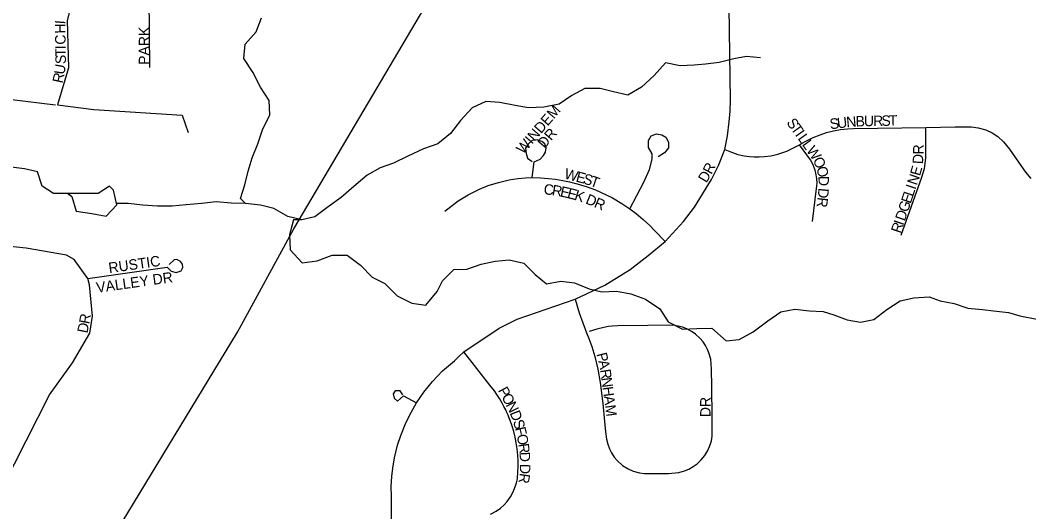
# Model space of a CAD drawing. Extents: x 1985906 to 2277390, y 930619 to 1324581.
# Drawn here: x 2160035 to 2164849, y 1138503 to 1140849 of the extents above; entities that cross this region are included whole.
import ezdxf

# ---------------------------------------------------------------- set-up
doc = ezdxf.new("R2010")
doc.units = 0
for name, color, linetype in [('GM_X_Interstate_Route', 7, 'Continuous'), ('GM_X_Minor_Lake', 7, 'Continuous'), ('GM_X_Minor_River', 7, 'Continuous'), ('GM_X_Township_Subdivision', 7, 'Continuous'), ('GM_X_Township_Subdivision_Text', 7, 'Continuous')]:
    doc.layers.add(name, color=color, linetype=linetype)

msp = doc.modelspace()

# ---------------------------------------------------------------- linework, layer by layer
at = {"layer": 'GM_X_Interstate_Route'}
msp.add_lwpolyline([(2160360.4, 1138187), (2161072.6, 1139360.7), (2161342.1, 1139852.7), (2161945.2, 1140875.6), (2162250.9, 1141460.2), (2162460.4, 1141946.9), (2162575.4, 1142265.8), (2162699.6, 1142610.4), (2162948.2, 1143251.3)], dxfattribs=at)
at = {"layer": 'GM_X_Minor_Lake'}
for points in [[(2160481, 1140038.1), (2160461, 1140056.1), (2160407.1, 1140022), (2160259, 1140022)], [(2160481, 1140038.1), (2160461, 1140056.1), (2160407.1, 1140022), (2160263.3, 1140022)], [(2160263.3, 1140022), (2160281.3, 1140007.9), (2160303.3, 1139937.8), (2160377.2, 1139925.8), (2160445.1, 1139913.8), (2160497, 1139967.9), (2160481, 1140038.1)], [(2160264.4, 1140021.1), (2160281.3, 1140007.9), (2160303.3, 1139937.8), (2160377.2, 1139925.8), (2160445.1, 1139913.8), (2160497, 1139967.9), (2160481, 1140038.1)]]:
    msp.add_lwpolyline(points, dxfattribs=at)
at = {"layer": 'GM_X_Minor_River'}
for points in [[(2161110.1, 1139973.9), (2161086.2, 1139998.5), (2161107, 1140063), (2161123.8, 1140127.4), (2161142.7, 1140191.8), (2161169.5, 1140258.4), (2161192.3, 1140324.9), (2161226.9, 1140397.7), (2161223.7, 1140465.7), (2161182.7, 1140529.1), (2161145.5, 1140600.6), (2161102.4, 1140666), (2161109.2, 1140734.2), (2161162.1, 1140793.2), (2161186.9, 1140859.8)], [(2163568.4, 1140669.6), (2163502.4, 1140675.6), (2163440.5, 1140663.5), (2163370.5, 1140647.4), (2163306.5, 1140639.3), (2163252.6, 1140633.2), (2163184.6, 1140631.2), (2163114.6, 1140645.1), (2163060.7, 1140585), (2163000.8, 1140528.8), (2162934.8, 1140490.7), (2162866.8, 1140506.6), (2162802.9, 1140522.6), (2162730.9, 1140522.5), (2162668.9, 1140488.4), (2162607, 1140448.3), (2162535.1, 1140434.2), (2162461.1, 1140430.1), (2162397.1, 1140442.1), (2162325.1, 1140456), (2162257.2, 1140460), (2162193.2, 1140429.8), (2162137.3, 1140369.7), (2162089.3, 1140307.5), (2162029.4, 1140259.3), (2161959.5, 1140235.2), (2161885.5, 1140199.1), (2161817.6, 1140166.9), (2161753.6, 1140144.8), (2161691.7, 1140108.7), (2161627.8, 1140054.5), (2161567.8, 1140002.4), (2161505.9, 1139958.2), (2161442, 1139910.1), (2161380, 1139895.9), (2161312, 1139911.9), (2161246, 1139949.9), (2161182, 1139965.9), (2161110.1, 1139973.9), (2161042.1, 1139975.8), (2160970.1, 1139981.7), (2160900.2, 1139973.7), (2160828.2, 1139967.6), (2160760.2, 1139961.5), (2160690.3, 1139961.4), (2160620.3, 1139965.4), (2160550.3, 1139973.3), (2160493.4, 1139973.7)], [(2160264.4, 1140021.1), (2160194.4, 1140021.1), (2160140.4, 1140057.1), (2160118.4, 1140125.2), (2160056.4, 1140139.2), (2159992.4, 1140147.1), (2159924.4, 1140161.1), (2159860.4, 1140173.1), (2159804.5, 1140187), (2159734.5, 1140213), (2159666.5, 1140251), (2159602.4, 1140303.1), (2159542.5, 1140331.1), (2159468.5, 1140357.1), (2159400.5, 1140381), (2159330.5, 1140403), (2159197.4, 1140446.2)], [(2161380, 1139895.9), (2161339.6, 1139896.7), (2161320.9, 1139824.3), (2161324.2, 1139752.2), (2161381.2, 1139691.1), (2161452.9, 1139700.4), (2161524.3, 1139727.7), (2161596.2, 1139726.9), (2161659, 1139679.9), (2161715.9, 1139622.8), (2161776.3, 1139591.8), (2161835.3, 1139532.8), (2161903.8, 1139497.9), (2161971.9, 1139489.1), (2162024.7, 1139554.1), (2162051.7, 1139604.7), (2162104.7, 1139659.7), (2162166.6, 1139660.8), (2162236.1, 1139684.1), (2162301.7, 1139699.2), (2162369.5, 1139704.4), (2162439.7, 1139689.6), (2162492.6, 1139634.5), (2162547.3, 1139591.3), (2162615, 1139602.6), (2162681, 1139595.7), (2162751.4, 1139566.9), (2162811.6, 1139551.9), (2162881.4, 1139555.1), (2162949.6, 1139542.3), (2163019.9, 1139517.5), (2163088.6, 1139470.6), (2163127.7, 1139409.2), (2163196.2, 1139374.3), (2163264, 1139377.5), (2163335.9, 1139378.8), (2163404.9, 1139317.9), (2163466.7, 1139325), (2163533.9, 1139362.2), (2163602.9, 1139413.5), (2163666.1, 1139456.7), (2163731.7, 1139469.9), (2163801.8, 1139461.1), (2163867.7, 1139458.2), (2163917.9, 1139443.1), (2163982.3, 1139418.2), (2164046.4, 1139407.2), (2164110.1, 1139420.4), (2164171.2, 1139467.6), (2164234.3, 1139508.7), (2164300, 1139523.9), (2164373.8, 1139529.2), (2164426, 1139510.1), (2164492.2, 1139497.2), (2164558.5, 1139474.3), (2164628.5, 1139467.5), (2164680.5, 1139462.4), (2164752.6, 1139453.7), (2164806.8, 1139438.6), (2164886.9, 1139422)]]:
    msp.add_lwpolyline(points, dxfattribs=at)
at = {"layer": 'GM_X_Township_Subdivision'}
for points in [[(2160654.3, 1140622.8), (2160650.3, 1140960.7), (2160646.2, 1141322), (2160646.2, 1141598.2), (2160625.9, 1141693.9), (2160621.8, 1142092.7), (2160658.4, 1142190.2), (2160727.6, 1142255.5), (2160758.1, 1142279.9), (2160809, 1142312.3), (2160900.6, 1142365.4), (2160961.7, 1142387.8), (2161034.9, 1142391.9), (2161110.2, 1142383.6), (2161264.9, 1142369.3)], [(2161808.3, 1138460.3), (2161806.8, 1138577.4), (2161806.6, 1138622.9), (2161809.2, 1138670.9), (2161813.6, 1138710.4), (2161822.1, 1138760.6), (2161836.7, 1138820.4), (2161851.6, 1138867), (2161872.5, 1138919.8), (2161894.6, 1138966.2), (2161927, 1139022.8), (2161961.5, 1139073.2), (2162003.1, 1139124.6), (2162051.6, 1139174.9), (2162108.4, 1139223.9), (2162128.8, 1139244.3), (2162153.1, 1139266.6), (2162320.6, 1139379.6), (2162407.5, 1139421.9), (2162684.5, 1139518.2), (2162825.3, 1139584.8), (2162945.9, 1139659.7), (2163032.5, 1139725.8), (2163113, 1139792.2), (2163201.1, 1139888), (2163253.7, 1139956.8), (2163335.1, 1140088.7), (2163367.6, 1140154.9), (2163399, 1140230.8), (2163411.4, 1140297.4), (2163419.7, 1140363.9), (2163423.9, 1140414.7), (2163426.1, 1140466.8), (2163406.1, 1141795.9)], [(2160279.9, 1140927.7), (2160259.6, 1140846.3), (2160265.7, 1140621.3), (2160214.1, 1140443.9)], [(2159515.2, 1140770.6), (2159700.9, 1140598.4), (2159827.6, 1140527.7), (2159996.1, 1140469.5), (2160204.4, 1140445.1)], [(2160214.1, 1140443.9), (2160386.2, 1140421.9), (2160808.1, 1140394.6), (2160837, 1140312.8)], [(2163399, 1140230.8), (2163421.6, 1140221.2), (2163461.1, 1140208.3), (2163490, 1140201.8), (2163515.7, 1140198), (2163537.8, 1140196.2), (2163562.5, 1140196), (2163587, 1140197.4), (2163618.1, 1140201.4), (2163651.3, 1140208.8), (2163694, 1140223.1), (2163755.1, 1140254.5), (2163763.6, 1140259.8), (2163787.4, 1140273.2), (2163819.2, 1140288.6), (2163852.8, 1140302), (2163884.2, 1140312.1), (2163917.6, 1140320.4), (2163950.9, 1140326.3), (2163983, 1140329.8), (2164012.5, 1140331.2), (2164357.5, 1140337.2), (2164497.5, 1140339.6), (2164575.1, 1140339.9), (2164607.6, 1140335.6), (2164643.5, 1140325.2), (2164673.9, 1140310.9), (2164700.5, 1140293.5), (2164728.7, 1140268.1), (2164756.3, 1140233), (2164800.4, 1140171), (2164833.8, 1140124.1), (2164859.2, 1140093.8)], [(2164240.5, 1139822.2), (2164338.3, 1140099.1), (2164350.7, 1140140.9), (2164356.4, 1140177.2), (2164357.3, 1140192.4), (2164357.5, 1140209.2), (2164357.5, 1140337.2)], [(2162478.7, 1140097.4), (2162488.9, 1140172), (2162517, 1140185), (2162533.3, 1140202.3), (2162543, 1140218.5), (2162546.3, 1140239.1), (2162538.7, 1140258.6), (2162524.6, 1140269.4), (2162503, 1140277), (2162478.1, 1140273.7), (2162459.7, 1140257.5), (2162447.7, 1140238), (2162449.9, 1140213.1), (2162456.4, 1140190.4), (2162479.1, 1140174.1)], [(2162945.5, 1139947.9), (2163011.3, 1140075), (2163038.2, 1140136.6), (2163051, 1140184.9), (2163051.7, 1140210.7), (2163034.4, 1140240.6), (2163034.1, 1140273.8), (2163047.1, 1140296.5), (2163072.9, 1140306), (2163097, 1140301.2), (2163117.2, 1140289.6), (2163129.7, 1140266.6), (2163128.7, 1140239.6), (2163110.4, 1140215.5), (2163080.6, 1140197.2)], [(2163816.6, 1139888), (2163836, 1140045.8), (2163838.2, 1140070.8), (2163837.5, 1140091.8), (2163834.9, 1140111.4), (2163829.6, 1140133.6), (2163818.7, 1140161.6), (2163806.9, 1140182.8), (2163755.1, 1140254.5)], [(2162062.4, 1139937.9), (2162126.4, 1139986.9), (2162173.6, 1140015.8), (2162227.8, 1140042.7), (2162268.9, 1140059.1), (2162317.5, 1140074.5), (2162368.3, 1140086.2), (2162409.8, 1140092.6), (2162446.4, 1140096.1), (2162478.7, 1140097.4), (2162518.9, 1140096.4), (2162556, 1140093.8), (2162590.8, 1140089.7), (2162625.9, 1140084), (2162656.5, 1140077.7), (2162694, 1140068.3), (2162741.3, 1140053.6), (2162780.6, 1140038.9), (2162832.6, 1140015.7), (2162862.2, 1140000.3), (2162907.1, 1139973.9), (2162945.5, 1139947.9), (2162974.5, 1139926.4), (2163008.7, 1139898), (2163040, 1139869.2), (2163063.2, 1139845.6), (2163113, 1139792.2)], [(2159894.3, 1138508.3), (2159896.1, 1138512.3), (2160175.6, 1139060.6), (2160285.8, 1139214.2), (2160368.2, 1139355.5), (2160381.2, 1139435.8), (2160365.6, 1139585.9), (2160359, 1139615.4), (2160292.3, 1139707.3), (2160256.1, 1139727), (2160063.9, 1139760.8), (2159957.9, 1139771.6), (2159896.2, 1139568.5), (2159843.2, 1139493.8), (2159765.8, 1139442.8), (2159682.1, 1139423.7), (2159616.8, 1139423.1)], [(2160359, 1139615.4), (2160736.2, 1139670.3), (2160756.4, 1139650.5), (2160780.5, 1139644.8), (2160804.4, 1139653.1), (2160812.2, 1139669.2), (2160810, 1139685.2), (2160799.9, 1139697.1), (2160783.8, 1139706.9), (2160769.8, 1139704.8), (2160746.1, 1139682.5)], [(2162684.5, 1139518.2), (2162703.5, 1139451.9), (2162737.6, 1139357.2), (2162749.5, 1139329.7), (2162762.8, 1139292.3), (2162777.8, 1139243.2), (2162792.4, 1139184), (2162804.1, 1139120.4), (2162815.7, 1139019.1), (2162824.4, 1138934.5), (2162829.5, 1138884.2), (2162833.6, 1138849.9), (2162839.5, 1138825.2), (2162847.5, 1138803.9), (2162857, 1138785), (2162870.8, 1138764), (2162885.2, 1138747), (2162910.3, 1138724.5), (2162936.4, 1138707.9), (2162961, 1138696.8), (2162991.6, 1138688.1), (2163015.2, 1138684.9), (2163061.2, 1138684.9), (2163129.6, 1138686.3), (2163178.3, 1138690.4), (2163205.6, 1138698), (2163226, 1138706.4), (2163247.9, 1138718.8), (2163266.5, 1138732.4), (2163286, 1138750.8), (2163302.3, 1138771), (2163316.7, 1138794.7), (2163328.8, 1138823.1), (2163334.1, 1138842.2), (2163337.8, 1138864.2), (2163338.1, 1138955.2), (2163335.9, 1139099.8), (2163334.6, 1139182.8), (2163333.8, 1139209.3), (2163330.7, 1139231.2), (2163322.5, 1139261), (2163315.7, 1139277.6), (2163305.7, 1139296.3), (2163294.3, 1139313.3), (2163278.9, 1139331.4), (2163258.9, 1139349.7), (2163241.7, 1139362), (2163217.1, 1139375.2), (2163196.1, 1139383.4), (2163175.4, 1139388.9), (2163158.2, 1139391.8), (2163131.9, 1139393.2), (2163031.3, 1139391.9), (2162886.9, 1139390), (2162861.4, 1139388.5), (2162843.6, 1139386.5), (2162820.2, 1139382.7), (2162788.2, 1139375), (2162750.8, 1139362.4)], [(2162279.9, 1138490.9), (2162307.6, 1138506.2), (2162327.7, 1138520.8), (2162345.3, 1138536.7), (2162359.3, 1138552.2), (2162375.6, 1138574.7), (2162386.9, 1138594.6), (2162395.3, 1138613.5), (2162401.4, 1138631.4), (2162404, 1138641.8), (2162406.8, 1138653.1), (2162408.3, 1138662.2), (2162409.6, 1138671.9), (2162410.6, 1138684.5), (2162410.8, 1138695.6), (2162411.7, 1138717.4), (2162411.5, 1138745.6), (2162410.2, 1138772.2), (2162407, 1138804), (2162402.8, 1138832), (2162397.6, 1138858.5), (2162390.7, 1138886.3), (2162383.2, 1138911.8), (2162374.1, 1138938), (2162369.6, 1138949.8), (2162363.9, 1138963.6), (2162358.3, 1138976.5), (2162352.5, 1138988.9), (2162344.4, 1139005.2), (2162335.4, 1139021.8), (2162323, 1139043), (2162310.5, 1139062.4), (2162298.3, 1139080), (2162277.1, 1139107.7), (2162153.1, 1139266.6)], [(2161861, 1139061.2), (2161849.5, 1139080.3), (2161824.4, 1139080.8), (2161814.9, 1139065.8), (2161820.4, 1139045.7), (2161836.4, 1139030.6), (2161865, 1139056.7), (2161927, 1139022.8)]]:
    msp.add_lwpolyline(points, dxfattribs=at)

# ---------------------------------------------------------------- texts
at = {"layer": 'GM_X_Township_Subdivision_Text'}
for s, rotation, p in [('I', 85.4505, (2160250.8, 1140827.7)), ('H', 91.0055, (2160251.7, 1140784.9)), ('PARK', 90, (2160651.3, 1140635.3)), ('C', 90.9957, (2160252.6, 1140732.1)), ('I', 91.0134, (2160253, 1140710.1)), ('T', 90.9997, (2160253.6, 1140674.9)), ('S', 90.347, (2160253.8, 1140639.1)), ('U', 80.9676, (2160246.2, 1140586.7)), ('R', 77.7662, (2160237.3, 1140545)), ('WINDEM', 49.185, (2162436.1, 1140206)), ('S', 305.6076, (2163690.5, 1140359.2)), ('T', 305.6213, (2163711, 1140330.6)), ('S', 6.7625, (2163901.7, 1140327.9)), ('U', 6.7661, (2163936.7, 1140332)), ('N', 5.0777, (2163980, 1140337.2)), ('B', 1.6761, (2164023, 1140341)), ('U', 1.2021, (2164062.5, 1140342.2)), ('R', 1.1899, (2164106.5, 1140343.1)), ('S', 1.1747, (2164146.1, 1140343.9)), ('T', 1.2128, (2164181.3, 1140344.6)), ('DR', 49.3961, (2162537.9, 1140233.8)), ('I', 305.6619, (2163731.5, 1140301.9)), ('L', 305.6076, (2163744.3, 1140284.1)), ('L', 305.6213, (2163764.8, 1140255.4)), ('W', 304.9865, (2163785.2, 1140226.9)), ('R', 89.8991, (2164346.6, 1140207.8)), ('R', 62.9348, (2163334.5, 1140110)), ('O', 294.9522, (2163816.9, 1140182.1)), ('D', 86.4123, (2164343.7, 1140160.6)), ('W', 344.8628, (2162629.2, 1140094.4)), ('E', 344.8503, (2162684.4, 1140079.5)), ('D', 59.1, (2163310.2, 1140069.1)), ('O', 284.243, (2163834.6, 1140144.5)), ('E', 74.577, (2164329.6, 1140102.6)), ('S', 343.3191, (2162718.1, 1140070.4)), ('T', 340.6751, (2162751.2, 1140060.4)), ('D', 271.0055, (2163845, 1140104.9)), ('N', 71.3791, (2164314.7, 1140058)), ('C', 354.6495, (2162532.3, 1140017.8)), ('R', 350.8291, (2162570.9, 1140014.2)), ('E', 347.9453, (2162609.3, 1140008)), ('E', 345.7252, (2162643.2, 1140000.8)), ('K', 342.6642, (2162676.7, 1139992.3)), ('D', 264.8135, (2163845.6, 1140049.1)), ('E', 71.3185, (2164285.1, 1139970.4)), ('L', 71.3145, (2164296.3, 1140003.8)), ('I', 71.3003, (2164307.6, 1140037.1)), ('D', 337.8779, (2162730, 1139975)), ('R', 336.9672, (2162770.6, 1139958.5)), ('R', 263.5257, (2163841.6, 1140005.6)), ('G', 71.3079, (2164271, 1139928.8)), ('D', 71.3079, (2164256.9, 1139887.1)), ('R', 71.3116, (2164237.1, 1139828.7)), ('I', 71.3003, (2164249.8, 1139866.2)), ('RUSTIC', 8.1301, (2160460.7, 1139641.4)), ('VALLEY DR', 8.0281, (2160402.3, 1139547.4)), ('R', 79.5852, (2160364.7, 1139396.4)), ('D', 78.913, (2160356.1, 1139352.6)), ('P', 283.8772, (2162785.4, 1139256)), ('A', 282.5146, (2162793.8, 1139222.1)), ('R', 278.4323, (2162803.1, 1139180.1)), ('N', 277.5398, (2162808.9, 1139141.1)), ('P', 298.6061, (2162313.9, 1139082.3)), ('O', 298.6167, (2162330.7, 1139051.4)), ('H', 277.5181, (2162814.7, 1139097.5)), ('N', 296.7312, (2162351.6, 1139013.1)), ('A', 277.5304, (2162820.4, 1139053.9)), ('M', 277.5248, (2162826.2, 1139010.2)), ('DR', 90, (2163330.4, 1138954.5)), ('D', 291.3874, (2162370.9, 1138975)), ('S', 286.7071, (2162386.6, 1138935)), ('F', 283.6519, (2162396.5, 1138902)), ('O', 280.3968, (2162404.7, 1138868.5)), ('R', 278.4803, (2162412.5, 1138825.7)), ('D', 273.0392, (2162418.2, 1138787.7)), ('D', 269.1694, (2162420.7, 1138731.5)), ('R', 261.7634, (2162420.2, 1138689.2))]:
    msp.add_text(s, height=50, rotation=rotation, dxfattribs=at).set_placement(p)

doc.saveas('drawing.dxf')
